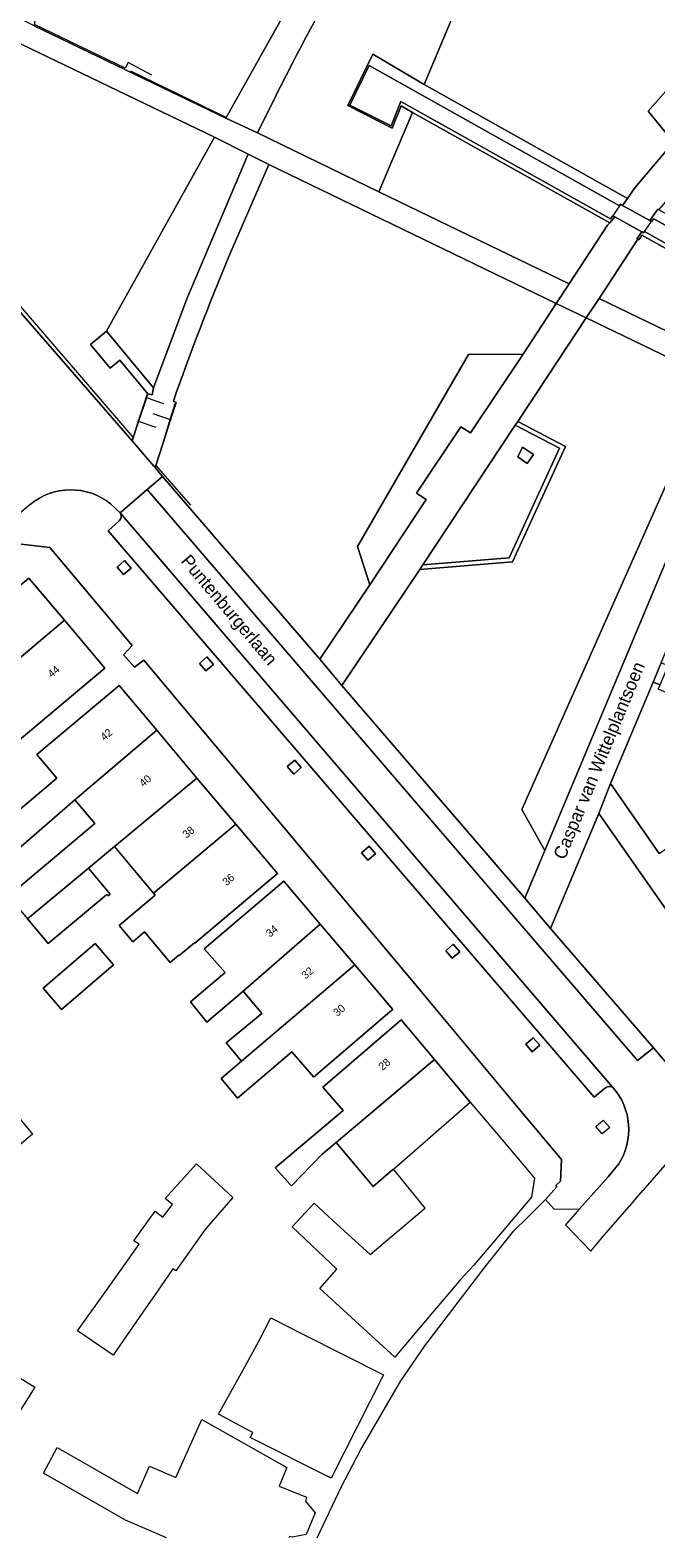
# Model space of a CAD drawing. Header units: metres. Extents: x 151448 to 154749, y 463108 to 465296.
# Tile 263 of 449: x 154283 to 154344, y 463112 to 463258. Entities that reach past the tile are written whole.
import ezdxf
from ezdxf.enums import TextEntityAlignment as Align

# ---------------------------------------------------------------- set-up
doc = ezdxf.new("R2010")
doc.units = ezdxf.units.M
for name, color, linetype, lineweight in [('B-PV-GR-BEPLANTING_CULTUUR_VASTE PLANTENVAK-GV', 253, 'Continuous', 9), ('B-PV-GR-GROENVOORZIENING-GV', 253, 'Continuous', 9), ('B-PV-IE-TERREINAFSCHEIDING_KUNSTMATIG_HEKWERK-G', 253, 'Continuous', 9), ('B-PV-KW-KUNSTWERK_DEK-GV', 253, 'Continuous', 9), ('B-PV-OG-BEBOUWING-GV', 1, 'Continuous', 9), ('B-PV-OG-BEBOUWING-T18', 2, 'Continuous', 9), ('B-PV-OG-TERREIN_BEGROEID-GV', 253, 'Continuous', 9), ('B-PV-OG-TERREIN_ERF-GV', 253, 'Continuous', 9), ('B-PV-OG-TOPOGRAFIE-T18', 2, 'Continuous', 9), ('B-PV-OG-WATER_GREPPEL-GV', 253, 'Continuous', 9), ('B-PV-VH-GESLOTENVERHARDING_BETON-GV', 253, 'Continuous', 9), ('B-PV-VH-ONVERHARD_ZAND-GV', 253, 'Continuous', 9), ('B-PV-VH-OPENVERHARDING-GV', 253, 'Continuous', 9), ('B-PV-VH-OPENVERHARDING_BETONSTRAATSTEEN-GV', 253, 'Continuous', 9), ('B-PV-VH-OPENVERHARDING_STRAATBAKSTEEN-GV', 253, 'Continuous', 9), ('B-PV-VH-OPENVERHARDING_TEGEL-GV', 253, 'Continuous', 9)]:
    doc.layers.add(name, color=color, linetype=linetype, lineweight=lineweight)
doc.styles.add('Drong', font='txt', dxfattribs={"height": 1.8})

msp = doc.modelspace()

# ---------------------------------------------------------------- linework, layer by layer
at = {"layer": 'B-PV-GR-BEPLANTING_CULTUUR_VASTE PLANTENVAK-GV', "flags": 128}
for points in [[(154315.954, 463268.438), (154319.604, 463274.597), (154323.404, 463280.501), (154318.362, 463278.624), (154301.916, 463249.292), (154304.981, 463247.875)], [(154364.495, 463269.135), (154366.516, 463271.316), (154363.77, 463273.86), (154362.793, 463272.744), (154352.816, 463261.365), (154342.801, 463249.962), (154345.233, 463246.97), (154352.42, 463255.474)], [(154304.981, 463247.875), (154306.794, 463251.523)]]:
    msp.add_lwpolyline(points, dxfattribs=at)
at = {"layer": 'B-PV-GR-BEPLANTING_CULTUUR_VASTE PLANTENVAK-GV'}
msp.add_lwpolyline([(154306.794, 463251.523, -0.0140732), (154315.954, 463268.438)], format="xyb", dxfattribs=at)
at = {"layer": 'B-PV-GR-BEPLANTING_CULTUUR_VASTE PLANTENVAK-GV', "flags": 128}
for points in [[(154290.377, 463228.667), (154294.934, 463223.208), (154298.152, 463231.801), (154304.095, 463245.802), (154300.847, 463247.446)], [(154330.689, 463226.461), (154325.411, 463226.404), (154314.683, 463207.837), (154315.864, 463204.135), (154321.32, 463212.372), (154320.385, 463213.003), (154324.672, 463219.422), (154325.6, 463218.823)], [(154349.581, 463218.452), (154346.016, 463217.159), (154330.563, 463182.376), (154332.787, 463178.423), (154342.53, 463201.671)]]:
    msp.add_lwpolyline(points, close=True, dxfattribs=at)
at = {"layer": 'B-PV-GR-GROENVOORZIENING-GV', "flags": 128}
for points in [[(154292.762, 463205.748), (154292.136, 463206.476), (154291.409, 463205.849), (154292.035, 463205.122)], [(154300.731, 463196.417), (154300.105, 463197.145), (154299.378, 463196.518), (154300.004, 463195.791)], [(154309.223, 463186.436), (154308.597, 463187.164), (154307.87, 463186.537), (154308.496, 463185.81)], [(154316.412, 463178.094), (154315.786, 463178.822), (154315.059, 463178.195), (154315.685, 463177.468)], [(154324.563, 463168.603), (154323.937, 463169.331), (154323.21, 463168.704), (154323.836, 463167.977)], [(154332.301, 463159.563), (154331.675, 463160.291), (154330.948, 463159.664), (154331.574, 463158.937)]]:
    msp.add_lwpolyline(points, close=True, dxfattribs=at)
at = {"layer": 'B-PV-IE-TERREINAFSCHEIDING_KUNSTMATIG_HEKWERK-G', "flags": 128}
for points in [[(154318.362, 463278.624), (154301.95, 463249.369), (154292.723, 463253.84)], [(154294.752, 463253.46), (154292.472, 463254.674), (154292.173, 463254.147), (154283.423, 463258.35)], [(154293.451, 463219.956), (154292.95, 463218.42), (154281.637, 463231.572)], [(154294.31, 463222.593), (154293.451, 463219.956)], [(154294.259, 463222.212), (154294.233, 463222.221)], [(154295.937, 463221.637), (154294.259, 463222.212)], [(154296.554, 463220.127), (154297.027, 463221.671)], [(154293.492, 463219.942), (154293.451, 463219.956)], [(154295.194, 463219.364), (154293.492, 463219.942)], [(154294.874, 463220.713), (154296.554, 463220.127)], [(154295.866, 463217.881), (154296.554, 463220.127)], [(154296.554, 463220.127), (154296.58, 463220.118)], [(154296.58, 463220.118), (154296.622, 463220.103)], [(154298.534, 463211.829), (154295.188, 463215.669), (154295.866, 463217.881)]]:
    msp.add_lwpolyline(points, dxfattribs=at)
at = {"layer": 'B-PV-KW-KUNSTWERK_DEK-GV', "flags": 128}
msp.add_lwpolyline([(154339.561, 463239.733), (154342.18, 463238.296), (154342.35, 463238.204), (154342.448, 463238.332), (154343.133, 463239.287), (154342.951, 463239.377), (154340.319, 463240.848), (154340.135, 463240.955), (154340.029, 463240.797), (154339.368, 463239.841)], close=True, dxfattribs=at)
at = {"layer": 'B-PV-OG-BEBOUWING-GV', "flags": 128}
for points in [[(154286.317, 463200.692), (154282.879, 463204.777), (154274.917, 463198.076), (154277.129, 463195.449), (154274.409, 463193.258), (154275.814, 463191.528), (154275.976, 463191.69), (154276.095, 463191.526), (154277.173, 463192.73), (154278.097, 463193.762)], [(154278.761, 463190.843), (154280.932, 463188.263), (154290.208, 463196.069), (154286.317, 463200.692), (154278.097, 463193.762), (154277.173, 463192.73)], [(154343.948, 463194.435), (154343.273, 463194.717), (154339.152, 463184.9), (154343.876, 463178.134), (154348.534, 463181.393), (154348.322, 463181.696), (154345.616, 463185.577), (154347.75, 463190.601), (154351.439, 463189.035), (154352.083, 463190.552), (154343.776, 463194.023)], [(154295.24, 463190.054), (154291.591, 463194.392), (154283.646, 463187.708), (154285.586, 463185.403), (154279.285, 463180.129), (154281.142, 463177.944), (154287.33, 463183.329)], [(154287.33, 463183.329), (154289.256, 463181.04), (154280.883, 463173.996), (154282.737, 463171.792), (154288.635, 463176.696), (154291.144, 463178.783), (154299.133, 463185.427), (154295.24, 463190.054)], [(154294.936, 463174.278), (154302.897, 463180.952), (154299.133, 463185.427), (154291.144, 463178.783), (154293.241, 463176.292)], [(154302.897, 463180.952), (154294.936, 463174.278), (154295.094, 463174.09), (154291.596, 463171.146), (154292.919, 463169.574), (154294.063, 463170.537), (154296.547, 463167.585), (154297.393, 463168.296), (154297.425, 463168.258), (154298.886, 463169.487), (154298.915, 463169.453), (154306.912, 463176.18)], [(154288.635, 463176.696), (154282.737, 463171.792), (154284.747, 463169.402), (154290.403, 463174.16), (154290.529, 463174.01), (154290.743, 463174.19)], [(154303.606, 463164.781), (154311.068, 463171.278), (154307.532, 463175.437), (154299.846, 463168.892), (154301.85, 463166.616), (154298.499, 463163.779), (154300.093, 463161.806)], [(154311.068, 463171.278), (154303.606, 463164.781), (154305.149, 463162.966), (154305.426, 463162.64), (154301.952, 463159.785), (154303.442, 463158.032), (154314.404, 463167.353)], [(154284.248, 463165.09), (154286.025, 463163.02), (154291.069, 463167.35), (154289.293, 463169.42)], [(154314.404, 463167.353), (154303.442, 463158.032), (154301.462, 463156.349), (154303.072, 463154.455), (154308.329, 463158.924), (154310.437, 463156.468), (154310.579, 463156.59), (154317.607, 463162.623), (154318.08, 463163.03)], [(154312.597, 463150.14), (154322.111, 463158.186), (154318.888, 463162.012), (154318.623, 463161.785), (154311.311, 463155.51), (154313.28, 463153.251), (154309.981, 463150.477), (154306.689, 463147.709), (154308.186, 463146.036), (154308.276, 463145.946), (154311.215, 463148.971)], [(154318.161, 463147.576), (154325.583, 463154.065), (154322.111, 463158.186), (154312.597, 463150.14), (154316.188, 463145.89), (154318.099, 463147.522)]]:
    msp.add_lwpolyline(points, close=True, dxfattribs=at)
at = {"layer": 'B-PV-OG-TERREIN_BEGROEID-GV', "flags": 128}
for points in [[(154323.315, 463276.267), (154329.711, 463273.005), (154321.123, 463252.539), (154340.795, 463241.526), (154341.52, 463242.559), (154345.233, 463246.97), (154342.801, 463249.962), (154352.816, 463261.365), (154362.793, 463272.744), (154363.77, 463273.86), (154364.766, 463274.996), (154380.421, 463292.864), (154388.816, 463293.503), (154390.093, 463294.714)], [(154294.392, 463222.605), (154291.663, 463225.868), (154290.739, 463225.096), (154288.834, 463227.373), (154290.377, 463228.667), (154300.847, 463247.446), (154278.661, 463258.117), (154273.427, 463260.66), (154272.615, 463259.087), (154270.57, 463259.973), (154271.404, 463261.63), (154263.439, 463265.529)], [(154257.174, 463261.601), (154257.292, 463259.518), (154258.21, 463258.474), (154267.548, 463247.577), (154278.37, 463234.96), (154281.441, 463231.2), (154282.115, 463230.429), (154292.862, 463218.077), (154293.492, 463219.942), (154294.259, 463222.212), (154294.392, 463222.605)], [(154311.024, 463196.916), (154315.864, 463204.135), (154314.683, 463207.837), (154325.411, 463226.404), (154330.689, 463226.461), (154333.905, 463231.342), (154306.092, 463244.823), (154302.225, 463235.898)], [(154296.857, 463221.906), (154297.113, 463221.786), (154296.58, 463220.119), (154295.866, 463217.881), (154295.098, 463215.476), (154295.803, 463214.621), (154311.024, 463196.916)], [(154346.264, 463154.542), (154347.2, 463151.12), (154347.582, 463149.722), (154347.893, 463148.705), (154355.951, 463156.386), (154338.032, 463181.999), (154333.349, 463170.874), (154343.303, 463159.316), (154344.448, 463157.986)]]:
    msp.add_lwpolyline(points, dxfattribs=at)
for points in [[(154318.362, 463278.624), (154284.254, 463265.671), (154283.393, 463258.246), (154301.916, 463249.292)], [(154316.746, 463242.167), (154335.149, 463233.245), (154338.849, 463238.937), (154339.087, 463239.148), (154320, 463249.851)], [(154341.798, 463237.574), (154338.044, 463231.834), (154373.384, 463214.772), (154374.802, 463219.391), (154374.897, 463219.693), (154362.522, 463226.601), (154342.181, 463237.958), (154342.059, 463237.745), (154341.882, 463237.525)], [(154336.808, 463229.957), (154330.178, 463219.924), (154334.809, 463217.528), (154329.659, 463206.344), (154320.702, 463205.61), (154313.167, 463194.389), (154330.849, 463173.809), (154332.787, 463178.423), (154330.563, 463182.376), (154346.016, 463217.159), (154349.581, 463218.452), (154351.455, 463222.909)]]:
    msp.add_lwpolyline(points, close=True, dxfattribs=at)
at = {"layer": 'B-PV-OG-TERREIN_BEGROEID-GV'}
msp.add_lwpolyline([(154302.225, 463235.898, 0.0160107), (154296.857, 463221.906)], format="xyb", dxfattribs=at)
at = {"layer": 'B-PV-OG-TERREIN_ERF-GV', "flags": 128}
for points in [[(154310.781, 463111.882), (154313.133, 463116.855), (154314.967, 463120.358), (154318.875, 463127.07), (154321.186, 463130.46), (154327.106, 463138.238), (154329.798, 463141.596), (154331.091, 463142.857), (154332.857, 463144.62), (154333.953, 463145.845), (154333.87, 463145.996), (154334.298, 463146.395), (154334.405, 463148.491), (154330.022, 463153.744), (154321.155, 463164.37), (154320.547, 463165.119), (154293.997, 463196.834), (154293.078, 463196.155), (154292.011, 463197.337), (154292.853, 463198.265), (154284.895, 463207.73), (154281.568, 463208.13)], [(154279.285, 463180.129), (154285.586, 463185.403), (154283.646, 463187.708), (154291.591, 463194.392), (154295.24, 463190.054), (154299.133, 463185.427), (154302.897, 463180.952), (154306.912, 463176.18), (154298.915, 463169.453), (154298.886, 463169.487), (154297.425, 463168.258), (154297.393, 463168.296), (154296.547, 463167.585), (154294.063, 463170.537), (154292.919, 463169.574), (154291.596, 463171.146), (154295.094, 463174.09), (154294.936, 463174.278), (154293.241, 463176.292), (154291.144, 463178.783), (154288.635, 463176.696), (154290.743, 463174.19), (154290.529, 463174.01), (154290.403, 463174.16), (154284.747, 463169.402), (154282.737, 463171.792)], [(154280.883, 463173.996), (154289.256, 463181.04), (154287.33, 463183.329), (154281.142, 463177.944)], [(154296.193, 463111.882), (154292.215, 463113.589), (154284.276, 463118.144), (154285.619, 463120.623), (154293.367, 463116.16), (154294.555, 463118.812), (154297.084, 463117.708), (154299.594, 463123.324), (154307.829, 463118.703), (154307.074, 463116.889), (154309.75, 463115.804), (154309.631, 463115.417), (154310.586, 463114.288), (154309.697, 463112.203), (154308.358, 463111.933), (154308.09, 463112.021), (154308.027, 463111.882)]]:
    msp.add_lwpolyline(points, dxfattribs=at)
for points in [[(154276.095, 463191.526), (154275.976, 463191.69), (154275.814, 463191.528), (154274.409, 463193.258), (154277.129, 463195.449), (154274.917, 463198.076), (154282.879, 463204.777), (154286.317, 463200.692), (154290.208, 463196.069), (154280.932, 463188.263), (154278.761, 463190.843), (154277.173, 463192.73)], [(154343.948, 463194.435), (154344.723, 463196.291), (154344.049, 463196.589), (154343.273, 463194.717)], [(154303.606, 463164.781), (154300.093, 463161.806), (154298.499, 463163.779), (154301.85, 463166.616), (154299.846, 463168.892), (154307.532, 463175.437), (154311.068, 463171.278), (154314.404, 463167.353), (154318.08, 463163.03), (154317.607, 463162.623), (154310.579, 463156.59), (154310.437, 463156.468), (154308.329, 463158.924), (154303.072, 463154.455), (154301.462, 463156.349), (154303.442, 463158.032), (154301.952, 463159.785), (154305.426, 463162.64), (154305.149, 463162.966)], [(154284.248, 463165.09), (154289.293, 463169.42), (154291.069, 463167.35), (154286.025, 463163.02)], [(154322.111, 463158.186), (154325.583, 463154.065), (154327.584, 463151.69), (154328.849, 463150.188), (154331.804, 463146.68), (154331.51, 463144.864), (154329.183, 463142.118), (154325.927, 463138.276), (154324.68, 463136.934), (154321.965, 463133.729), (154318.266, 463129.362), (154311.021, 463136.015), (154312.682, 463137.889), (154308.342, 463141.996), (154310.47, 463144.267), (154312.313, 463142.581), (154315.883, 463139.307), (154321.132, 463143.712), (154321.233, 463143.797), (154319.714, 463145.666), (154318.161, 463147.576), (154318.099, 463147.522), (154316.188, 463145.89), (154312.597, 463150.14), (154311.215, 463148.971), (154308.276, 463145.946), (154308.186, 463146.036), (154306.689, 463147.709), (154309.981, 463150.477), (154313.28, 463153.251), (154311.311, 463155.51), (154318.623, 463161.785), (154318.888, 463162.012)], [(154281.691, 463152.794), (154283.227, 463150.969), (154278.392, 463146.898), (154276.197, 463148.168)], [(154295.31, 463135.758), (154293.899, 463133.721), (154291.016, 463129.559), (154287.584, 463131.911), (154290.246, 463135.672), (154292.208, 463138.444), (154293.532, 463140.315), (154293.017, 463140.64), (154295.099, 463143.505), (154295.829, 463142.937), (154296.775, 463144.153), (154296.045, 463144.721), (154299.1, 463148.099), (154302.613, 463144.828), (154300.297, 463142.142), (154299.91, 463141.693), (154297.098, 463137.721), (154296.801, 463137.91)], [(154314.638, 463122.64), (154312.109, 463117.644), (154304.29, 463121.602), (154304.536, 463122.088), (154304.147, 463122.285), (154301.228, 463123.853), (154303.752, 463128.425), (154305.122, 463130.906), (154306.268, 463133.17), (154309.381, 463131.594), (154317.174, 463127.649)], [(154278.664, 463124.617), (154280.813, 463128.103), (154283.461, 463126.454), (154281.218, 463122.914)]]:
    msp.add_lwpolyline(points, close=True, dxfattribs=at)
at = {"layer": 'B-PV-OG-WATER_GREPPEL-GV', "flags": 128}
msp.add_lwpolyline([(154375.334, 463221.07), (154375.469, 463221.545), (154343.355, 463239.566), (154343.133, 463239.287), (154342.951, 463239.377), (154340.319, 463240.848), (154340.135, 463240.955), (154340.029, 463240.797), (154315.804, 463254.387), (154313.927, 463250.561), (154317.929, 463248.552), (154318.854, 463250.919), (154339.153, 463239.548), (154339.368, 463239.841), (154339.561, 463239.733), (154342.18, 463238.296), (154342.35, 463238.204), (154342.448, 463238.332), (154375.022, 463220.087)], close=True, dxfattribs=at)
at = {"layer": 'B-PV-VH-GESLOTENVERHARDING_BETON-GV', "flags": 128}
for points in [[(154339.368, 463239.841), (154339.153, 463239.548), (154318.854, 463250.919), (154317.929, 463248.552), (154313.927, 463250.561), (154315.804, 463254.387), (154340.029, 463240.797), (154340.135, 463240.955), (154340.319, 463240.848), (154340.795, 463241.526), (154321.123, 463252.539), (154316.157, 463255.488), (154313.735, 463250.506), (154318.017, 463248.336), (154318.879, 463250.48), (154320, 463249.851), (154339.087, 463239.148), (154339.561, 463239.733)], [(154375.776, 463222.532), (154343.841, 463240.415), (154343.719, 463240.484), (154342.951, 463239.377), (154343.133, 463239.287), (154343.355, 463239.566), (154375.469, 463221.545)], [(154342.18, 463238.296), (154341.714, 463237.624), (154341.798, 463237.574), (154341.882, 463237.525), (154342.059, 463237.745), (154342.181, 463237.958), (154362.522, 463226.601), (154374.897, 463219.693), (154375.022, 463220.087), (154342.448, 463238.332), (154342.35, 463238.204)]]:
    msp.add_lwpolyline(points, close=True, dxfattribs=at)
at = {"layer": 'B-PV-VH-ONVERHARD_ZAND-GV', "flags": 128}
for points in [[(154320.982, 463206.064), (154329.362, 463206.74), (154334.232, 463217.35), (154329.94, 463219.586)], [(154330.642, 463217.453), (154330.18, 463216.503), (154331.094, 463215.866), (154331.713, 463216.752)], [(154330.642, 463217.453), (154331.713, 463216.752), (154331.094, 463215.866), (154330.18, 463216.503)]]:
    msp.add_lwpolyline(points, close=True, dxfattribs=at)
at = {"layer": 'B-PV-VH-OPENVERHARDING-GV', "flags": 128}
msp.add_lwpolyline([(154342.448, 463238.332), (154343.133, 463239.287), (154342.951, 463239.377), (154340.319, 463240.848), (154340.135, 463240.955), (154340.029, 463240.797), (154339.368, 463239.841), (154339.561, 463239.733), (154342.18, 463238.296), (154342.35, 463238.204)], close=True, dxfattribs=at)
at = {"layer": 'B-PV-VH-OPENVERHARDING_BETONSTRAATSTEEN-GV'}
for points in [[(154291.688, 463211.109, -0.3955092), (154291.627, 463210.368)], [(154338.706, 463155.459, -0.2892977), (154339.387, 463155.482)]]:
    msp.add_lwpolyline(points, format="xyb", dxfattribs=at)
at = {"layer": 'B-PV-VH-OPENVERHARDING_BETONSTRAATSTEEN-GV', "flags": 128}
for points in [[(154339.387, 463155.482), (154291.688, 463211.109)], [(154291.627, 463210.368), (154290.556, 463209.363), (154337.566, 463154.533), (154338.706, 463155.459)]]:
    msp.add_lwpolyline(points, dxfattribs=at)
at = {"layer": 'B-PV-VH-OPENVERHARDING_STRAATBAKSTEEN-GV', "flags": 128}
for points in [[(154306.794, 463251.523), (154304.981, 463247.875), (154316.746, 463242.167), (154320, 463249.851), (154318.879, 463250.48), (154318.017, 463248.336), (154313.735, 463250.506), (154316.157, 463255.488), (154321.123, 463252.539), (154329.711, 463273.005), (154323.315, 463276.267)], [(154335.149, 463233.245), (154316.746, 463242.167), (154304.981, 463247.875), (154301.916, 463249.292), (154283.393, 463258.246), (154281.98, 463258.939), (154267.769, 463265.906), (154267.886, 463265.96), (154262.873, 463268.435)], [(154263.439, 463265.529), (154271.404, 463261.63), (154270.57, 463259.973), (154272.615, 463259.087), (154273.427, 463260.66), (154278.661, 463258.117), (154300.847, 463247.446), (154304.095, 463245.802), (154306.092, 463244.823), (154333.905, 463231.342), (154335.149, 463233.245)], [(154352.42, 463255.474), (154345.233, 463246.97), (154341.52, 463242.559), (154340.795, 463241.526), (154340.319, 463240.848), (154342.951, 463239.377), (154343.719, 463240.484), (154343.841, 463240.415), (154346.21, 463243.171), (154346.602, 463243.638), (154347.388, 463244.537), (154350.552, 463242.677), (154351.266, 463244.135), (154351.973, 463245.579), (154352.453, 463246.545)], [(154302.225, 463235.898), (154306.092, 463244.823), (154304.095, 463245.802), (154298.152, 463231.801), (154294.934, 463223.208), (154294.794, 463222.512), (154294.392, 463222.605), (154294.259, 463222.212), (154293.492, 463219.942), (154292.862, 463218.077), (154294.972, 463215.623), (154295.098, 463215.476), (154295.866, 463217.881), (154296.58, 463220.119), (154297.113, 463221.786), (154296.857, 463221.906)], [(154290.779, 463211.961), (154291.688, 463211.109), (154294.314, 463213.35), (154295.803, 463214.621), (154295.098, 463215.476), (154294.972, 463215.623), (154292.862, 463218.077), (154282.115, 463230.429), (154281.441, 463231.2), (154280.069, 463229.946), (154277.47, 463227.773), (154278.053, 463227.04), (154279.725, 463224.978)], [(154373.384, 463214.772), (154338.044, 463231.834), (154336.808, 463229.957), (154351.455, 463222.909)], [(154344.448, 463157.986), (154343.303, 463159.316), (154341.767, 463158.07), (154294.314, 463213.35), (154291.688, 463211.109), (154339.387, 463155.482)], [(154282.993, 463211.908), (154280.411, 463209.735), (154279.639, 463209.048), (154280.683, 463207.447), (154280.722, 463207.388), (154281.568, 463208.13), (154284.895, 463207.73), (154292.853, 463198.265), (154292.011, 463197.337), (154293.078, 463196.155), (154293.997, 463196.834), (154320.547, 463165.119), (154321.155, 463164.37), (154330.022, 463153.744), (154334.405, 463148.491), (154334.298, 463146.395), (154333.87, 463145.996), (154333.953, 463145.845), (154332.857, 463144.62), (154333.687, 463143.711), (154336.145, 463143.718), (154338.94, 463146.825), (154339.954, 463148.095)], [(154291.688, 463211.109), (154290.779, 463211.961)], [(154338.706, 463155.459), (154337.566, 463154.533), (154290.556, 463209.363), (154291.627, 463210.368)], [(154343.876, 463178.134), (154339.152, 463184.9), (154338.032, 463181.999), (154355.951, 463156.386)], [(154339.954, 463148.095), (154338.94, 463146.825), (154336.145, 463143.718), (154334.807, 463142.164), (154337.234, 463139.644), (154338.554, 463141.19), (154341.222, 463144.259), (154342.295, 463145.493), (154342.333, 463145.536), (154342.337, 463145.54), (154347.2, 463151.12)]]:
    msp.add_lwpolyline(points, dxfattribs=at)
at = {"layer": 'B-PV-VH-OPENVERHARDING_STRAATBAKSTEEN-GV'}
for points in [[(154315.954, 463268.438, 0.0140732), (154306.794, 463251.523)], [(154296.857, 463221.906, -0.0160107), (154302.225, 463235.898)], [(154290.779, 463211.961, 0.3564082), (154282.993, 463211.908)], [(154282.993, 463211.908, -0.3564082), (154290.779, 463211.961)], [(154291.627, 463210.368, 0.3955092), (154291.688, 463211.109)], [(154339.387, 463155.482, 0.2892977), (154338.706, 463155.459)], [(154339.954, 463148.095, 0.3330921), (154339.387, 463155.482)], [(154339.387, 463155.482, -0.3330921), (154339.954, 463148.095)]]:
    msp.add_lwpolyline(points, format="xyb", dxfattribs=at)
at = {"layer": 'B-PV-VH-OPENVERHARDING_STRAATBAKSTEEN-GV', "flags": 128}
for points in [[(154338.849, 463238.937), (154335.149, 463233.245), (154333.905, 463231.342), (154336.808, 463229.957), (154338.044, 463231.834), (154341.798, 463237.574), (154341.714, 463237.624), (154342.18, 463238.296), (154339.561, 463239.733), (154339.087, 463239.148)], [(154320.702, 463205.61), (154320.982, 463206.064), (154329.94, 463219.586), (154330.178, 463219.924), (154336.808, 463229.957), (154333.905, 463231.342), (154330.689, 463226.461), (154325.6, 463218.823), (154324.672, 463219.422), (154320.385, 463213.003), (154321.32, 463212.372), (154315.864, 463204.135), (154311.024, 463196.916), (154313.167, 463194.389)], [(154346.241, 463201.847), (154347.625, 463205.136), (154348.452, 463207.121), (154349.823, 463210.396), (154350.626, 463212.358), (154352.014, 463215.64), (154354.5, 463221.5), (154351.455, 463222.909), (154349.581, 463218.452), (154342.53, 463201.671), (154332.787, 463178.423), (154330.849, 463173.809), (154333.349, 463170.874), (154338.032, 463181.999), (154339.152, 463184.9), (154343.273, 463194.717), (154344.049, 463196.589), (154345.423, 463199.86)], [(154343.303, 463159.316), (154333.349, 463170.874), (154330.849, 463173.809), (154313.167, 463194.389), (154311.024, 463196.916), (154295.803, 463214.621), (154294.314, 463213.35), (154341.767, 463158.07)], [(154292.762, 463205.748), (154292.035, 463205.122), (154291.409, 463205.849), (154292.136, 463206.476)], [(154300.731, 463196.417), (154300.004, 463195.791), (154299.378, 463196.518), (154300.105, 463197.145)], [(154309.223, 463186.436), (154308.496, 463185.81), (154307.87, 463186.537), (154308.597, 463187.164)], [(154316.412, 463178.094), (154315.685, 463177.468), (154315.059, 463178.195), (154315.786, 463178.822)], [(154324.563, 463168.603), (154323.836, 463167.977), (154323.21, 463168.704), (154323.937, 463169.331)], [(154332.301, 463159.563), (154331.574, 463158.937), (154330.948, 463159.664), (154331.675, 463160.291)], [(154339.08, 463151.598), (154338.353, 463150.972), (154337.727, 463151.699), (154338.454, 463152.326)]]:
    msp.add_lwpolyline(points, close=True, dxfattribs=at)
at = {"layer": 'B-PV-VH-OPENVERHARDING_TEGEL-GV', "flags": 128}
for points in [[(154294.392, 463222.605), (154294.794, 463222.512), (154294.934, 463223.208), (154290.377, 463228.667), (154288.834, 463227.373), (154290.739, 463225.096), (154291.663, 463225.868)], [(154329.94, 463219.586), (154334.232, 463217.35), (154329.362, 463206.74), (154320.982, 463206.064), (154320.702, 463205.61), (154329.659, 463206.344), (154334.809, 463217.528), (154330.178, 463219.924)]]:
    msp.add_lwpolyline(points, close=True, dxfattribs=at)

# ---------------------------------------------------------------- texts
at = {"layer": 'B-PV-OG-BEBOUWING-T18', "style": 'Drong'}
for s, rotation, p in [('44', 40.1, (154285.261, 463195.735)), ('42', 40.1, (154290.358, 463189.644)), ('40', 40.1, (154294.13, 463185.16)), ('38', 40.1, (154298.308, 463180.194)), ('36', 40.1, (154302.175, 463175.597)), ('34', 40.4, (154306.382, 463170.615)), ('32', 40.4, (154309.825, 463166.564)), ('30', 40.4, (154312.898, 463162.95)), ('28', 40.1, (154317.273, 463157.721))]:
    msp.add_text(s, height=0.75, rotation=rotation, dxfattribs=at).set_placement(p, align=Align.MIDDLE)
at = {"layer": 'B-PV-OG-TOPOGRAFIE-T18', "style": 'Drong'}
for s, rotation, p in [('Puntenburgerlaan', 310.1, (154302.147, 463201.607)), ('Caspar van Wittelplantsoen', 67.6, (154338.189, 463187.068))]:
    msp.add_text(s, height=1.25, rotation=rotation, dxfattribs=at).set_placement(p, align=Align.MIDDLE)

doc.saveas('drawing.dxf')
